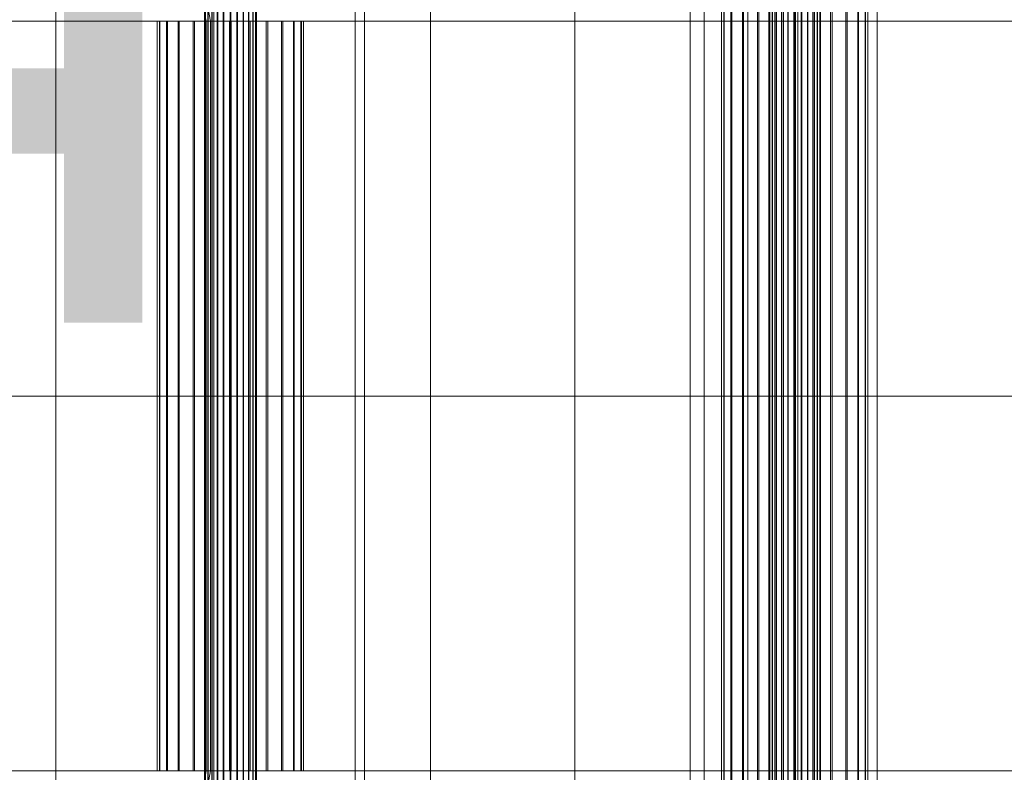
# Model space of a CAD drawing. Header units: millimetres. Extents: x -4738 to 65662, y -68080 to 6847.
# Tile 477 of 656: x 8966 to 9307, y -18130 to -17870. Entities that reach past the tile are written whole.
import ezdxf

# ---------------------------------------------------------------- set-up
doc = ezdxf.new("R2010")
doc.units = ezdxf.units.MM
for name, color, linetype, lineweight in [('COTAS_O', 1, 'Continuous', 0), ('superior_C01', 7, 'Continuous', 0), ('superior_mezcladora', 7, 'Continuous', 0)]:
    doc.layers.add(name, color=color, linetype=linetype, lineweight=lineweight)
doc.dimstyles.new('R19_100', dxfattribs={"dimtxt": 250, "dimasz": 150, "dimexe": 150, "dimexo": 80, "dimgap": 100, "dimtad": 1, "dimtih": 1, "dimtoh": 1, "dimdsep": 46, "dimcen": 0.09, "dimadec": 0, "dimazin": 0, "dimtfac": 1, "dimtdec": 4, "dimtofl": 0, "dimtmove": 0, "dimatfit": 3, "dimfxl": 1, "dimtolj": 1, "dimtzin": 0, "dimarcsym": 0})

# ---------------------------------------------------------------- blocks, each defined once
blk = doc.blocks.new('DIM_R30_39')
at = {"layer": 'COTAS_O'}
for p, q in [((9108.38, -17350), (9063.38, -17500)), ((9808.38, -17350), (9108.38, -17350)), ((9108.38, -18650), (9108.38, -17350)), ((9108.38, -17350), (9153.38, -17500)), ((9108.38, -18650), (9063.38, -18500)), ((9108.38, -18650), (9153.38, -18500)), ((9808.38, -18650), (9108.38, -18650))]:
    blk.add_line(p, q, dxfattribs=at)
blk.add_text('1300 O', height=250, rotation=90, dxfattribs=at).set_placement((9008.38, -18000))

msp = doc.modelspace()

# ---------------------------------------------------------------- linework, layer by layer
at = {"layer": 'superior_C01'}
for p, q in [((9203.297, -17020), (9203.297, -18980)), ((9230.797, -17020), (9230.797, -18980)), ((9235.797, -18980), (9235.797, -17020)), ((9263.297, -18980), (9263.297, -17020)), ((9225.663, -18440), (9225.663, -17560)), ((9225.944, -18440), (9225.944, -17560)), ((9225.996, -18440), (9225.996, -17560)), ((9226.819, -18440), (9226.819, -17560)), ((9226.919, -18440), (9226.919, -17560)), ((9228.228, -18440), (9228.228, -17560)), ((9228.37, -18440), (9228.37, -17560)), ((9230.076, -18440), (9230.076, -17560)), ((9230.25, -18440), (9230.25, -17560)), ((9232.236, -18440), (9232.236, -17560)), ((9232.431, -18440), (9232.431, -17560)), ((9234.562, -18440), (9234.562, -17560)), ((9234.763, -18440), (9234.763, -17560)), ((9236.895, -18440), (9236.895, -17560)), ((9237.089, -18440), (9237.089, -17560)), ((9239.075, -18440), (9239.075, -17560)), ((9239.25, -18440), (9239.25, -17560)), ((9240.955, -18440), (9240.955, -17560)), ((9241.098, -18440), (9241.098, -17560)), ((9242.406, -18440), (9242.406, -17560)), ((9242.507, -18440), (9242.507, -17560)), ((9243.329, -17560), (9243.329, -18440)), ((9243.382, -18440), (9243.382, -17560)), ((9243.662, -18440), (9243.662, -17560)), ((9033.245, -17575), (9033.245, -18425)), ((9036.481, -18425), (9036.481, -17575)), ((9082.164, -18425), (9082.164, -17575)), ((9085.399, -17575), (9085.399, -18425)), ((9209.264, -18311.15), (9209.264, -17688.85)), ((9210.056, -18311.15), (9210.056, -17688.85)), ((9210.203, -18311.15), (9210.203, -17688.85)), ((9212.525, -18311.15), (9212.525, -17688.85)), ((9212.809, -18311.15), (9212.809, -17688.85)), ((9216.502, -18311.15), (9216.502, -17688.85)), ((9216.904, -18311.15), (9216.904, -17688.85)), ((9221.717, -18311.15), (9221.717, -17688.85)), ((9222.21, -18311.15), (9222.21, -17688.85)), ((9227.814, -18311.15), (9227.814, -17688.85)), ((9228.364, -18311.15), (9228.364, -17688.85)), ((9234.378, -18311.15), (9234.378, -17688.85)), ((9234.947, -18311.15), (9234.947, -17688.85)), ((9240.962, -18311.15), (9240.962, -17688.85)), ((9241.511, -18311.15), (9241.511, -17688.85)), ((9247.116, -18311.15), (9247.116, -17688.85)), ((9247.608, -18311.15), (9247.608, -17688.85)), ((9252.421, -18311.15), (9252.421, -17688.85)), ((9252.823, -18311.15), (9252.823, -17688.85)), ((9256.516, -18311.15), (9256.516, -17688.85)), ((9256.801, -18311.15), (9256.801, -17688.85)), ((9259.122, -17688.85), (9259.122, -18311.15)), ((9259.269, -18311.15), (9259.269, -17688.85)), ((9260.061, -18311.15), (9260.061, -17688.85)), ((9012.039, -17771.702), (9030.483, -17870)), ((9032.091, -17870), (9013.647, -17771.702)), ((9029.94, -18148), (9029.94, -17852)), ((9030.221, -18148), (9030.221, -17852)), ((9030.273, -18148), (9030.273, -17852)), ((9031.095, -18148), (9031.095, -17852)), ((9031.196, -18148), (9031.196, -17852)), ((9032.505, -18148), (9032.505, -17852)), ((9032.647, -18148), (9032.647, -17852)), ((9034.352, -18148), (9034.352, -17852)), ((9034.527, -18148), (9034.527, -17852)), ((9036.513, -18148), (9036.513, -17852)), ((9036.708, -18148), (9036.708, -17852)), ((9038.839, -18148), (9038.839, -17852)), ((9039.04, -18148), (9039.04, -17852)), ((9041.171, -18148), (9041.171, -17852)), ((9041.366, -18148), (9041.366, -17852)), ((9043.352, -18148), (9043.352, -17852)), ((9043.526, -18148), (9043.526, -17852)), ((9045.232, -18148), (9045.232, -17852)), ((9045.374, -18148), (9045.374, -17852)), ((9046.683, -18148), (9046.683, -17852)), ((9046.784, -18148), (9046.784, -17852)), ((9047.606, -17852), (9047.606, -18148)), ((9047.658, -18148), (9047.658, -17852)), ((9047.939, -18148), (9047.939, -17852)), ((8596.941, -17870), (9030.483, -17870)), ((9032.091, -17870), (8598.549, -17870)), ((9014.333, -17870), (9013.541, -17870)), ((9013.541, -17870), (9014.48, -17870)), ((9013.541, -18130), (9013.541, -17870)), ((9016.802, -17870), (9014.333, -17870)), ((9014.333, -18130), (9014.333, -17870)), ((9014.48, -17870), (9017.086, -17870)), ((9014.48, -18130), (9014.48, -17870)), ((9020.779, -17870), (9016.802, -17870)), ((9016.802, -18130), (9016.802, -17870)), ((9017.086, -17870), (9021.181, -17870)), ((9017.086, -18130), (9017.086, -17870)), ((9025.994, -17870), (9020.779, -17870)), ((9020.779, -18130), (9020.779, -17870)), ((9021.181, -17870), (9026.487, -17870)), ((9021.181, -18130), (9021.181, -17870)), ((9032.091, -17870), (9025.994, -17870)), ((9025.994, -18130), (9025.994, -17870)), ((9026.487, -17870), (9032.641, -17870)), ((9026.487, -18130), (9026.487, -17870)), ((9030.483, -17870), (9030.483, -18000)), ((9030.483, -17870), (9464.026, -17870)), ((9032.091, -18000), (9032.091, -17870)), ((9465.634, -17870), (9032.091, -17870)), ((9038.655, -17870), (9032.091, -17870)), ((9032.091, -18130), (9032.091, -17870)), ((9032.641, -17870), (9039.224, -17870)), ((9032.641, -18130), (9032.641, -17870)), ((9045.238, -17870), (9038.655, -17870)), ((9038.655, -18130), (9038.655, -17870)), ((9039.224, -17870), (9045.788, -17870)), ((9039.224, -18130), (9039.224, -17870)), ((9051.392, -17870), (9045.238, -17870)), ((9045.238, -18130), (9045.238, -17870)), ((9045.788, -17870), (9051.885, -17870)), ((9045.788, -18130), (9045.788, -17870)), ((9056.698, -17870), (9051.392, -17870)), ((9051.392, -18130), (9051.392, -17870)), ((9051.885, -17870), (9057.1, -17870)), ((9051.885, -18130), (9051.885, -17870)), ((9060.793, -17870), (9056.698, -17870)), ((9056.698, -18130), (9056.698, -17870)), ((9057.1, -17870), (9061.077, -17870)), ((9057.1, -18130), (9057.1, -17870)), ((9063.399, -17870), (9060.793, -17870)), ((9060.793, -18130), (9060.793, -17870)), ((9061.077, -17870), (9063.546, -17870)), ((9061.077, -18130), (9061.077, -17870)), ((9064.338, -17870), (9063.399, -17870)), ((9063.399, -17870), (9063.399, -18130)), ((9063.546, -17870), (9064.338, -17870)), ((9063.546, -18130), (9063.546, -17870)), ((9064.338, -18130), (9064.338, -17870)), ((8596.941, -18000), (9030.483, -18000)), ((9032.091, -18000), (8598.549, -18000)), ((9030.483, -18000), (9030.483, -18130)), ((9030.483, -18000), (9464.026, -18000)), ((9032.091, -18130), (9032.091, -18000)), ((9465.634, -18000), (9032.091, -18000)), ((8596.941, -18130), (9030.483, -18130)), ((9032.091, -18130), (8598.549, -18130)), ((9030.483, -18130), (9012.039, -18228.298)), ((9014.48, -18130), (9013.541, -18130)), ((9013.541, -18130), (9014.333, -18130)), ((9013.647, -18228.298), (9032.091, -18130)), ((9014.333, -18130), (9016.802, -18130)), ((9017.086, -18130), (9014.48, -18130)), ((9016.802, -18130), (9020.779, -18130)), ((9021.181, -18130), (9017.086, -18130)), ((9020.779, -18130), (9025.994, -18130)), ((9026.487, -18130), (9021.181, -18130)), ((9025.994, -18130), (9032.091, -18130)), ((9032.641, -18130), (9026.487, -18130)), ((9030.483, -18130), (9464.026, -18130)), ((9465.634, -18130), (9032.091, -18130)), ((9032.091, -18130), (9038.655, -18130)), ((9039.224, -18130), (9032.641, -18130)), ((9038.655, -18130), (9045.238, -18130)), ((9045.788, -18130), (9039.224, -18130)), ((9045.238, -18130), (9051.392, -18130)), ((9051.885, -18130), (9045.788, -18130)), ((9051.392, -18130), (9056.698, -18130)), ((9057.1, -18130), (9051.885, -18130)), ((9056.698, -18130), (9060.793, -18130)), ((9061.077, -18130), (9057.1, -18130)), ((9060.793, -18130), (9063.399, -18130)), ((9063.546, -18130), (9061.077, -18130)), ((9063.399, -18130), (9064.338, -18130)), ((9064.338, -18130), (9063.546, -18130))]:
    msp.add_line(p, q, dxfattribs=at)
at = {"layer": 'superior_mezcladora'}
for p, q in [((9158.381, -18315), (9158.381, -17685)), ((8978.381, -17705), (8978.381, -18465)), ((9218.381, -18280), (9218.381, -17720)), ((9198.381, -18260), (9198.381, -17740))]:
    msp.add_line(p, q, dxfattribs=at)

# ---------------------------------------------------------------- dimensions: what is measured, and where the dimension line sits
at = {"layer": 'COTAS_O'}
dim = msp.add_aligned_dim(p1=(9808.381, -18650), p2=(9808.381, -17350), distance=700, text='<> O', dimstyle='R19_100', dxfattribs=at)
dim.commit()
dim.dimension.update_dxf_attribs({"geometry": 'DIM_R30_39', "text_midpoint": (9108.381, -18000)})

doc.saveas('drawing.dxf')
